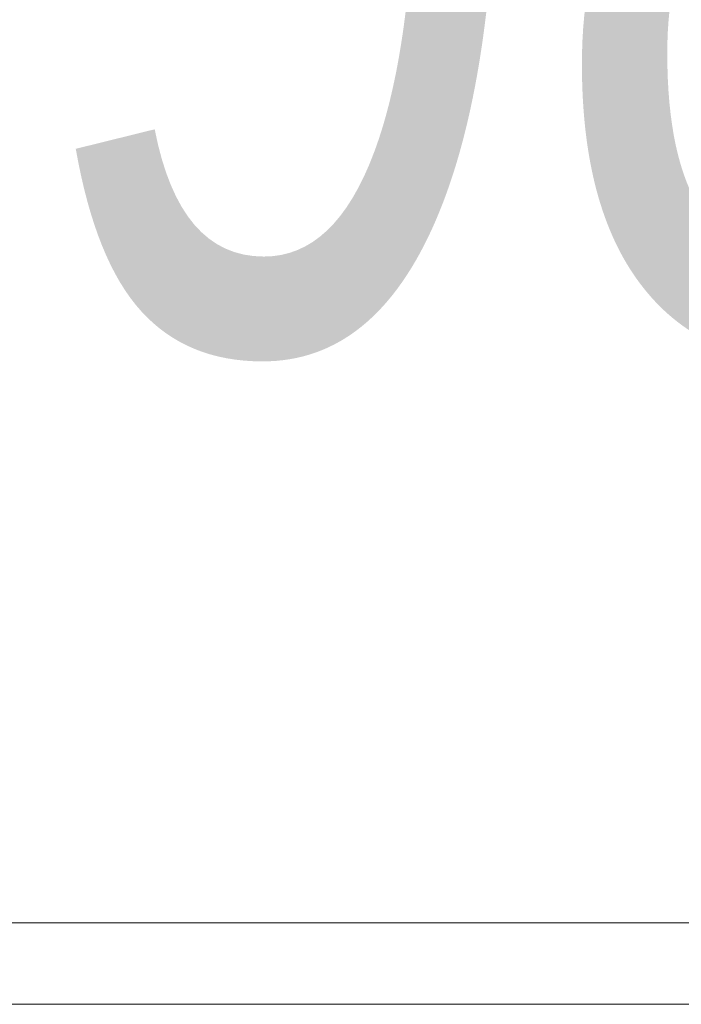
# Model space of a CAD drawing. Extents: x -459 to 541, y -543 to 550.
# Tile 489 of 577: x 167.53 to 169.15, y 357.17 to 359.59. Entities that reach past the tile are written whole.
import ezdxf
from ezdxf.lldxf.tags import DXFTag

# ---------------------------------------------------------------- set-up
doc = ezdxf.new("R2010")
doc.units = 0
doc.layers.get('0').update_dxf_attribs({"lineweight": 35})
for name, color, linetype, lineweight in [('5_UG-BESTAND', 7, 'Continuous', 25), ('5_UG-NEU', 7, 'Continuous', 25), ('5_UG-TEXT-MASS', 7, 'Continuous', 25)]:
    doc.layers.add(name, color=color, linetype=linetype, lineweight=lineweight)
doc.styles.get("Standard").update_dxf_attribs({"font": 'arial.ttf'})
tags = doc.linetypes.add('ALL_S16', pattern=[0.0005, 0, -0.0005]).pattern_tags.tags
tags[6:7] = [DXFTag(74, 4), DXFTag(75, 0), DXFTag(340, '0'), DXFTag(46, 1.0), DXFTag(50, 0.0), DXFTag(44, 0.0), DXFTag(45, 0.0)]
tags[4:5] = [DXFTag(74, 4), DXFTag(75, 0), DXFTag(340, '0'), DXFTag(46, 1.0), DXFTag(50, 0.0), DXFTag(44, 0.0), DXFTag(45, 0.0)]

# ---------------------------------------------------------------- blocks, each defined once
blk = doc.blocks.new('Referenz-A07ALAR41N', base_point=(-170.8075, 0))
at = {"layer": '5_UG-BESTAND', "color": 0, "linetype": 'ALL_S16', "lineweight": 13, "ltscale": 0.13}
blk.add_line((109.1841, 357.1693), (255.9976, 357.1693), dxfattribs=at)
at = {"layer": '5_UG-NEU', "color": 0, "linetype": 'ALL_S16', "lineweight": 13, "ltscale": 0.13}
blk.add_line((109.1841, 357.3693), (255.9976, 357.3693), dxfattribs=at)
at = {"layer": '5_UG-TEXT-MASS', "color": 0, "lineweight": -2, "insert": (164.2574, 361.2824), "char_height": 2.5, "attachment_point": 1}
blk.add_mtext('{\\W0.66;\\fArial;+1,98}', dxfattribs=at)

msp = doc.modelspace()

# ---------------------------------------------------------------- block references
at = {"color": 251, "lineweight": 25, "ltscale": 0.25, "true_color": 0x585858}
msp.add_blockref('Referenz-A07ALAR41N', (-170.8075, 0), dxfattribs=at)

doc.saveas('drawing.dxf')
